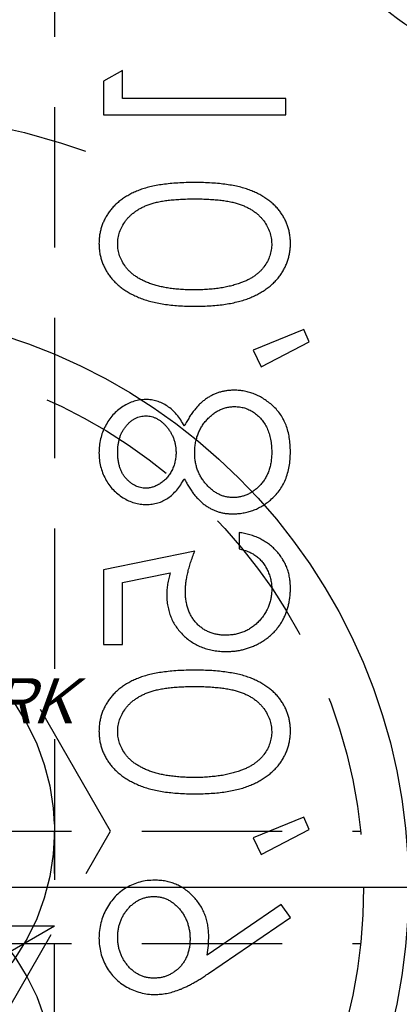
# Model space of a CAD drawing. Extents: x 2651 to 11825, y -3833 to 1075.
# Tile 364 of 656: x 4114 to 4121, y 654 to 671. Entities that reach past the tile are written whole.
import ezdxf

# ---------------------------------------------------------------- set-up
doc = ezdxf.new("R2010")
doc.units = 0
doc.header["$LTSCALE"] = 10
for name, pattern in [('CNSCEN', [17, 15, -1, 0, -1]), ('CNSHID', [4, 3, -1]), ('HIDDEN', [0.375, 0.25, -0.125])]:
    doc.linetypes.add(name, pattern=pattern)
doc.layers.get('0').update_dxf_attribs({"linetype": 'CONTINUOUS'})
doc.layers.get('Defpoints').update_dxf_attribs({"linetype": 'CONTINUOUS'})
for name, color, linetype in [('1', 7, 'CONTINUOUS'), ('COOL', 150, 'HIDDEN'), ('DIM', 3, 'CONTINUOUS'), ('PIN', 3, 'CONTINUOUS'), ('WL1-HL', 4, 'CNSHID'), ('WOR1-CL', 1, 'CNSCEN'), ('WOR1-DL', 7, 'CONTINUOUS')]:
    doc.layers.add(name, color=color, linetype=linetype)
doc.styles.add('china', font='txt')
doc.styles.get("Standard").update_dxf_attribs({"font": 'romans.shx'})
doc.dimstyles.new('MM& INCH5', dxfattribs={"dimtxt": 5, "dimasz": 2.5, "dimexe": 1, "dimexo": 0.5, "dimtad": 0, "dimrnd": 1.38778e-17, "dimzin": 9, "dimdsep": 46, "dimtxsty": 'Standard', "dimblk": 'CLOSED', "dimcen": 0, "dimclrd": 3, "dimclre": 3, "dimclrt": 3, "dimazin": 2, "dimtfac": 0.75, "dimtofl": 0, "dimtmove": 0, "dimatfit": 3, "dimfxl": 0, "dimtolj": 1, "dimarcsym": 0})

# ---------------------------------------------------------------- blocks, each defined once
blk = doc.blocks.new('DSD')
at = {"layer": '1', "color": 7, "linetype": 'Continuous'}
for p, q in [((489.834, 501.531), (489.501, 501.341)), ((489.834, 501.033), (489.834, 501.531)), ((489.501, 501.341), (489.501, 500.742)), ((492.74, 501.033), (489.834, 501.033)), ((492.74, 500.742), (492.74, 501.033)), ((489.501, 500.742), (492.74, 500.742)), ((493.06, 496.922), (492.159, 496.555)), ((493.155, 496.704), (493.06, 496.922)), ((492.159, 496.555), (492.303, 496.258)), ((492.303, 496.258), (493.155, 496.704)), ((491.91, 493.31), (491.91, 493.019)), ((491.121, 492.978), (489.501, 492.646)), ((489.501, 492.646), (489.501, 491.317)), ((489.834, 492.419), (490.685, 492.593)), ((489.834, 491.317), (489.834, 492.419)), ((489.501, 491.317), (489.834, 491.317)), ((493.06, 488.245), (492.159, 487.878)), ((493.155, 488.027), (493.06, 488.245)), ((492.303, 487.58), (493.155, 488.027)), ((492.159, 487.878), (492.303, 487.58)), ((492.661, 486.692), (491.345, 485.791)), ((492.823, 486.459), (492.661, 486.692)), ((491.365, 485.462), (492.823, 486.459))]:
    blk.add_line(p, q, dxfattribs=at)
at = {"layer": '1', "color": 252, "linetype": 'Continuous', "extrusion": (0, 0, -1)}
blk.add_arc((-487.959, 486.516), 28.376, 96.2147, 157.8612, dxfattribs=at)
at = {"layer": '1', "color": 110, "linetype": 'Continuous'}
blk.add_arc((487.959, 486.516), 27.988, 21.018, 83.7852, dxfattribs=at)
at = {"layer": '1', "color": 7, "linetype": 'Continuous'}
for points, knots in [([(491.122, 499.538), (491.07, 499.538), (490.969, 499.537), (490.822, 499.531), (490.685, 499.52), (490.556, 499.505), (490.436, 499.487), (490.326, 499.462), (490.224, 499.435), (490.131, 499.403), (490.046, 499.367), (489.966, 499.327), (489.892, 499.283), (489.822, 499.237), (489.758, 499.187), (489.699, 499.134), (489.647, 499.076), (489.599, 499.015), (489.557, 498.952), (489.52, 498.886), (489.488, 498.819), (489.463, 498.749), (489.443, 498.679), (489.429, 498.606), (489.42, 498.531), (489.419, 498.481), (489.418, 498.455)], [0, 0, 0, 0, 0.068595, 0.133246, 0.194313, 0.251279, 0.304513, 0.354235, 0.400481, 0.443411, 0.484015, 0.523252, 0.561042, 0.5979, 0.633518, 0.668314, 0.702496, 0.736685, 0.770293, 0.803437, 0.835913, 0.86846, 0.900847, 0.933467, 0.966258, 1, 1, 1, 1]), ([(492.823, 498.455), (492.823, 498.481), (492.822, 498.531), (492.813, 498.606), (492.799, 498.678), (492.779, 498.749), (492.755, 498.818), (492.723, 498.885), (492.687, 498.95), (492.645, 499.013), (492.598, 499.073), (492.545, 499.131), (492.486, 499.184), (492.422, 499.233), (492.353, 499.281), (492.278, 499.324), (492.198, 499.364), (492.111, 499.401), (492.018, 499.433), (491.916, 499.462), (491.805, 499.485), (491.685, 499.504), (491.557, 499.52), (491.42, 499.531), (491.274, 499.537), (491.173, 499.538), (491.122, 499.538)], [0, 0, 0, 0, 0.033787, 0.066622, 0.099285, 0.131361, 0.163585, 0.196104, 0.228902, 0.262158, 0.295991, 0.330218, 0.36506, 0.400951, 0.43762, 0.475708, 0.515381, 0.556414, 0.599765, 0.646424, 0.696431, 0.749782, 0.806573, 0.867436, 0.931887, 1, 1, 1, 1]), ([(489.751, 498.446), (489.752, 498.481), (489.756, 498.553), (489.783, 498.659), (489.829, 498.76), (489.88, 498.841), (489.928, 498.903), (489.97, 498.947), (490.016, 498.987), (490.067, 499.025), (490.121, 499.06), (490.179, 499.093), (490.242, 499.122), (490.309, 499.149), (490.383, 499.172), (490.464, 499.192), (490.553, 499.21), (490.651, 499.223), (490.757, 499.234), (490.871, 499.241), (490.993, 499.247), (491.077, 499.247), (491.121, 499.247)], [0, 0, 0, 0, 0.060387, 0.120883, 0.182755, 0.247811, 0.281299, 0.315088, 0.349702, 0.384857, 0.420966, 0.458511, 0.497175, 0.537602, 0.580503, 0.627468, 0.678388, 0.733983, 0.793747, 0.857714, 0.926698, 1, 1, 1, 1]), ([(491.121, 499.247), (491.164, 499.247), (491.248, 499.247), (491.37, 499.241), (491.484, 499.234), (491.589, 499.224), (491.687, 499.209), (491.776, 499.193), (491.858, 499.173), (491.931, 499.149), (491.998, 499.123), (492.061, 499.093), (492.12, 499.062), (492.174, 499.026), (492.224, 498.988), (492.27, 498.947), (492.312, 498.903), (492.361, 498.841), (492.413, 498.76), (492.457, 498.658), (492.485, 498.553), (492.489, 498.481), (492.491, 498.446)], [0, 0, 0, 0, 0.072951, 0.141584, 0.205926, 0.265301, 0.320597, 0.371817, 0.41879, 0.461699, 0.502134, 0.540804, 0.578181, 0.614297, 0.649678, 0.684299, 0.718359, 0.752081, 0.817652, 0.879722, 0.939966, 1, 1, 1, 1]), ([(489.418, 498.455), (489.419, 498.429), (489.42, 498.378), (489.428, 498.303), (489.443, 498.229), (489.463, 498.157), (489.488, 498.086), (489.52, 498.018), (489.556, 497.951), (489.6, 497.887), (489.648, 497.825), (489.702, 497.766), (489.762, 497.711), (489.827, 497.658), (489.899, 497.61), (489.975, 497.564), (490.058, 497.523), (490.147, 497.484), (490.242, 497.45), (490.345, 497.419), (490.455, 497.394), (490.573, 497.373), (490.7, 497.357), (490.834, 497.345), (490.975, 497.339), (491.072, 497.338), (491.122, 497.337)], [0, 0, 0, 0, 0.033788, 0.067194, 0.099862, 0.132567, 0.165151, 0.197913, 0.231319, 0.265083, 0.299255, 0.334399, 0.369943, 0.406284, 0.444064, 0.482998, 0.523354, 0.565537, 0.609613, 0.656391, 0.705885, 0.758325, 0.813832, 0.872795, 0.934722, 1, 1, 1, 1]), ([(491.121, 497.628), (491.082, 497.629), (491.006, 497.63), (490.894, 497.633), (490.788, 497.643), (490.687, 497.654), (490.592, 497.67), (490.502, 497.688), (490.418, 497.711), (490.339, 497.736), (490.265, 497.764), (490.196, 497.796), (490.133, 497.829), (490.074, 497.866), (490.02, 497.905), (489.973, 497.947), (489.929, 497.991), (489.88, 498.053), (489.829, 498.134), (489.783, 498.234), (489.756, 498.339), (489.752, 498.41), (489.751, 498.446)], [0, 0, 0, 0, 0.065681, 0.128486, 0.188175, 0.245106, 0.299448, 0.350823, 0.399942, 0.446672, 0.491255, 0.533376, 0.573853, 0.612526, 0.649597, 0.685532, 0.720106, 0.753838, 0.818925, 0.880493, 0.940311, 1, 1, 1, 1]), ([(491.122, 497.337), (491.172, 497.338), (491.268, 497.339), (491.409, 497.345), (491.542, 497.357), (491.668, 497.372), (491.786, 497.393), (491.896, 497.419), (491.998, 497.447), (492.093, 497.482), (492.181, 497.52), (492.263, 497.562), (492.34, 497.607), (492.411, 497.655), (492.477, 497.707), (492.537, 497.763), (492.591, 497.822), (492.64, 497.885), (492.683, 497.95), (492.721, 498.016), (492.752, 498.086), (492.778, 498.156), (492.798, 498.228), (492.812, 498.302), (492.822, 498.378), (492.823, 498.429), (492.823, 498.455)], [0, 0, 0, 0, 0.065063, 0.126773, 0.185516, 0.240765, 0.29298, 0.34225, 0.388919, 0.432776, 0.474628, 0.514775, 0.553606, 0.591426, 0.628028, 0.663804, 0.698984, 0.733591, 0.767628, 0.801208, 0.834264, 0.866981, 0.89972, 0.932702, 0.966176, 1, 1, 1, 1]), ([(492.491, 498.446), (492.489, 498.41), (492.486, 498.338), (492.458, 498.233), (492.415, 498.132), (492.364, 498.052), (492.316, 497.991), (492.274, 497.948), (492.228, 497.908), (492.178, 497.87), (492.124, 497.836), (492.065, 497.804), (492.002, 497.775), (491.957, 497.759), (491.935, 497.751)], [0, 0, 0, 0, 0.112813, 0.225394, 0.339595, 0.459675, 0.521735, 0.583926, 0.648174, 0.713881, 0.781004, 0.851451, 0.924051, 1, 1, 1, 1]), ([(491.935, 497.751), (491.906, 497.741), (491.847, 497.721), (491.756, 497.696), (491.661, 497.675), (491.561, 497.657), (491.457, 497.645), (491.349, 497.635), (491.236, 497.629), (491.16, 497.628), (491.121, 497.628)], [0, 0, 0, 0, 0.110588, 0.224542, 0.342503, 0.464324, 0.590756, 0.722227, 0.858843, 1, 1, 1, 1]), ([(491.823, 495.843), (491.801, 495.842), (491.756, 495.841), (491.689, 495.834), (491.625, 495.822), (491.562, 495.806), (491.501, 495.785), (491.441, 495.758), (491.384, 495.728), (491.327, 495.693), (491.273, 495.652), (491.22, 495.605), (491.169, 495.553), (491.119, 495.494), (491.07, 495.43), (491.024, 495.36), (490.978, 495.285), (490.95, 495.231), (490.936, 495.204)], [0, 0, 0, 0, 0.058854, 0.116315, 0.172675, 0.22878, 0.28458, 0.340257, 0.39663, 0.453507, 0.512318, 0.572648, 0.636022, 0.702363, 0.771483, 0.844184, 0.92007, 1, 1, 1, 1]), ([(492.823, 494.747), (492.822, 494.791), (492.82, 494.875), (492.806, 494.998), (492.781, 495.113), (492.747, 495.22), (492.704, 495.319), (492.649, 495.409), (492.586, 495.492), (492.512, 495.565), (492.434, 495.63), (492.352, 495.687), (492.269, 495.735), (492.184, 495.775), (492.096, 495.805), (492.007, 495.827), (491.916, 495.84), (491.854, 495.842), (491.823, 495.843)], [0, 0, 0, 0, 0.078556, 0.152863, 0.22356, 0.290375, 0.355403, 0.418291, 0.480389, 0.543073, 0.604924, 0.664398, 0.721943, 0.778375, 0.83383, 0.888861, 0.944089, 1, 1, 1, 1]), ([(490.249, 495.677), (490.215, 495.675), (490.146, 495.672), (490.042, 495.648), (489.941, 495.607), (489.842, 495.553), (489.748, 495.485), (489.665, 495.404), (489.591, 495.311), (489.53, 495.206), (489.479, 495.094), (489.445, 494.976), (489.422, 494.853), (489.42, 494.77), (489.418, 494.728)], [0, 0, 0, 0, 0.074058, 0.14887, 0.226668, 0.307735, 0.391157, 0.473929, 0.557928, 0.644989, 0.733364, 0.821092, 0.909287, 1, 1, 1, 1]), ([(490.936, 495.204), (490.915, 495.241), (490.876, 495.314), (490.803, 495.41), (490.724, 495.493), (490.637, 495.56), (490.546, 495.613), (490.45, 495.649), (490.351, 495.673), (490.283, 495.676), (490.249, 495.677)], [0, 0, 0, 0, 0.14586, 0.282426, 0.41085, 0.535029, 0.654701, 0.770133, 0.884556, 1, 1, 1, 1]), ([(491.121, 494.725), (491.121, 494.754), (491.122, 494.81), (491.133, 494.893), (491.149, 494.973), (491.173, 495.048), (491.203, 495.121), (491.24, 495.19), (491.284, 495.255), (491.334, 495.315), (491.388, 495.37), (491.444, 495.419), (491.503, 495.46), (491.565, 495.493), (491.628, 495.521), (491.695, 495.538), (491.763, 495.55), (491.81, 495.551), (491.833, 495.552)], [0, 0, 0, 0, 0.071269, 0.139812, 0.206497, 0.271535, 0.336082, 0.400528, 0.464984, 0.53005, 0.594423, 0.655583, 0.714849, 0.772115, 0.828999, 0.885122, 0.942079, 1, 1, 1, 1]), ([(491.833, 495.552), (491.862, 495.551), (491.92, 495.548), (492.005, 495.529), (492.088, 495.497), (492.167, 495.452), (492.241, 495.397), (492.305, 495.33), (492.363, 495.253), (492.409, 495.166), (492.446, 495.071), (492.471, 494.968), (492.488, 494.858), (492.49, 494.783), (492.491, 494.744)], [0, 0, 0, 0, 0.074898, 0.148596, 0.224471, 0.302323, 0.381919, 0.461149, 0.542417, 0.626716, 0.714597, 0.804903, 0.900127, 1, 1, 1, 1]), ([(489.751, 494.744), (489.751, 494.767), (489.752, 494.811), (489.759, 494.876), (489.771, 494.938), (489.786, 494.998), (489.808, 495.054), (489.833, 495.107), (489.864, 495.157), (489.899, 495.204), (489.937, 495.246), (489.976, 495.284), (490.018, 495.315), (490.062, 495.342), (490.108, 495.361), (490.155, 495.375), (490.204, 495.385), (490.237, 495.386), (490.254, 495.386)], [0, 0, 0, 0, 0.075243, 0.147209, 0.216447, 0.284025, 0.350655, 0.415031, 0.47963, 0.544652, 0.608044, 0.667828, 0.725114, 0.780992, 0.835527, 0.889438, 0.944072, 1, 1, 1, 1]), ([(490.254, 495.386), (490.271, 495.385), (490.304, 495.384), (490.354, 495.374), (490.402, 495.36), (490.449, 495.337), (490.495, 495.31), (490.539, 495.276), (490.583, 495.236), (490.624, 495.19), (490.663, 495.141), (490.696, 495.089), (490.724, 495.034), (490.748, 494.978), (490.766, 494.919), (490.779, 494.858), (490.787, 494.796), (490.788, 494.754), (490.789, 494.732)], [0, 0, 0, 0, 0.054564, 0.107826, 0.161924, 0.21751, 0.274498, 0.334815, 0.397555, 0.464755, 0.532901, 0.600097, 0.665354, 0.731084, 0.796883, 0.863292, 0.930831, 1, 1, 1, 1]), ([(489.418, 494.728), (489.42, 494.686), (489.422, 494.605), (489.444, 494.486), (489.481, 494.372), (489.531, 494.263), (489.592, 494.162), (489.667, 494.072), (489.75, 493.994), (489.844, 493.928), (489.942, 493.874), (490.046, 493.837), (490.151, 493.813), (490.223, 493.81), (490.259, 493.808)], [0, 0, 0, 0, 0.08941, 0.176306, 0.262626, 0.349446, 0.435498, 0.518928, 0.601355, 0.684256, 0.765807, 0.844877, 0.92228, 1, 1, 1, 1]), ([(490.248, 494.099), (490.232, 494.099), (490.202, 494.1), (490.156, 494.109), (490.112, 494.122), (490.069, 494.14), (490.027, 494.164), (489.985, 494.192), (489.945, 494.226), (489.906, 494.264), (489.87, 494.307), (489.837, 494.356), (489.81, 494.409), (489.788, 494.467), (489.772, 494.53), (489.759, 494.597), (489.752, 494.669), (489.751, 494.718), (489.751, 494.744)], [0, 0, 0, 0, 0.050902, 0.101034, 0.151084, 0.203062, 0.256248, 0.310847, 0.368769, 0.430015, 0.49252, 0.556049, 0.621996, 0.690192, 0.761385, 0.836356, 0.915487, 1, 1, 1, 1]), ([(490.789, 494.732), (490.788, 494.705), (490.786, 494.65), (490.771, 494.569), (490.748, 494.491), (490.716, 494.415), (490.675, 494.345), (490.627, 494.282), (490.572, 494.227), (490.51, 494.182), (490.445, 494.146), (490.38, 494.118), (490.314, 494.102), (490.269, 494.1), (490.248, 494.099)], [0, 0, 0, 0, 0.08969, 0.178494, 0.266838, 0.356558, 0.445334, 0.530806, 0.614076, 0.697707, 0.779142, 0.855354, 0.928557, 1, 1, 1, 1]), ([(491.803, 493.933), (491.78, 493.934), (491.737, 493.935), (491.672, 493.946), (491.61, 493.964), (491.549, 493.99), (491.491, 494.023), (491.434, 494.063), (491.379, 494.111), (491.327, 494.165), (491.279, 494.224), (491.237, 494.286), (491.201, 494.352), (491.172, 494.421), (491.149, 494.493), (491.133, 494.568), (491.122, 494.645), (491.121, 494.698), (491.121, 494.725)], [0, 0, 0, 0, 0.057339, 0.113063, 0.169181, 0.225775, 0.283826, 0.343454, 0.405907, 0.471392, 0.538003, 0.603064, 0.667602, 0.732225, 0.797005, 0.863048, 0.930357, 1, 1, 1, 1]), ([(492.491, 494.744), (492.49, 494.714), (492.489, 494.654), (492.479, 494.568), (492.463, 494.487), (492.44, 494.411), (492.412, 494.339), (492.376, 494.272), (492.335, 494.209), (492.286, 494.153), (492.233, 494.101), (492.178, 494.057), (492.121, 494.018), (492.061, 493.987), (492, 493.963), (491.936, 493.945), (491.87, 493.935), (491.825, 493.933), (491.803, 493.933)], [0, 0, 0, 0, 0.076559, 0.149161, 0.218827, 0.285567, 0.350313, 0.414125, 0.477179, 0.540368, 0.602202, 0.662034, 0.719934, 0.775907, 0.831115, 0.886667, 0.942552, 1, 1, 1, 1]), ([(492.467, 493.888), (492.496, 493.913), (492.552, 493.964), (492.625, 494.052), (492.687, 494.148), (492.737, 494.253), (492.775, 494.365), (492.803, 494.485), (492.819, 494.614), (492.822, 494.702), (492.823, 494.747)], [0, 0, 0, 0, 0.119283, 0.237093, 0.354796, 0.474576, 0.59746, 0.724926, 0.858883, 1, 1, 1, 1]), ([(490.259, 493.808), (490.294, 493.81), (490.363, 493.812), (490.463, 493.834), (490.558, 493.871), (490.646, 493.922), (490.728, 493.987), (490.804, 494.067), (490.875, 494.161), (490.915, 494.232), (490.936, 494.268)], [0, 0, 0, 0, 0.121904, 0.239413, 0.35541, 0.472091, 0.592859, 0.718703, 0.854892, 1, 1, 1, 1]), ([(490.936, 494.268), (490.95, 494.242), (490.977, 494.19), (491.02, 494.116), (491.066, 494.049), (491.112, 493.986), (491.16, 493.929), (491.21, 493.878), (491.26, 493.832), (491.313, 493.792), (491.367, 493.757), (491.423, 493.726), (491.481, 493.7), (491.541, 493.679), (491.602, 493.662), (491.665, 493.65), (491.73, 493.644), (491.774, 493.643), (491.797, 493.642)], [0, 0, 0, 0, 0.079525, 0.1551, 0.22722, 0.295911, 0.362056, 0.42552, 0.485813, 0.544495, 0.60146, 0.657841, 0.713974, 0.769468, 0.82613, 0.882885, 0.940701, 1, 1, 1, 1]), ([(491.797, 493.642), (491.828, 493.643), (491.89, 493.644), (491.981, 493.657), (492.069, 493.675), (492.155, 493.702), (492.238, 493.737), (492.317, 493.78), (492.395, 493.829), (492.443, 493.868), (492.467, 493.888)], [0, 0, 0, 0, 0.128158, 0.253673, 0.377325, 0.499385, 0.622918, 0.745839, 0.871395, 1, 1, 1, 1]), ([(492.823, 492.322), (492.822, 492.354), (492.821, 492.418), (492.808, 492.511), (492.789, 492.6), (492.761, 492.686), (492.725, 492.767), (492.68, 492.845), (492.629, 492.919), (492.569, 492.988), (492.504, 493.052), (492.433, 493.109), (492.357, 493.16), (492.277, 493.204), (492.192, 493.242), (492.102, 493.271), (492.007, 493.295), (491.943, 493.305), (491.91, 493.31)], [0, 0, 0, 0, 0.065421, 0.128708, 0.190236, 0.250724, 0.310637, 0.370766, 0.431615, 0.493523, 0.555883, 0.617342, 0.678668, 0.740711, 0.802985, 0.866803, 0.932347, 1, 1, 1, 1]), ([(490.955, 492.264), (490.955, 492.289), (490.956, 492.341), (490.964, 492.421), (490.978, 492.504), (490.996, 492.592), (491.019, 492.683), (491.048, 492.778), (491.082, 492.877), (491.108, 492.944), (491.121, 492.978)], [0, 0, 0, 0, 0.102203, 0.211023, 0.3251, 0.446502, 0.573788, 0.708901, 0.850358, 1, 1, 1, 1]), ([(491.91, 493.019), (491.94, 493.012), (492, 492.999), (492.083, 492.968), (492.158, 492.932), (492.224, 492.888), (492.282, 492.835), (492.333, 492.776), (492.379, 492.709), (492.418, 492.634), (492.451, 492.556), (492.473, 492.474), (492.489, 492.39), (492.49, 492.334), (492.491, 492.305)], [0, 0, 0, 0, 0.094687, 0.181994, 0.264377, 0.34218, 0.418618, 0.496509, 0.577369, 0.661511, 0.746733, 0.831258, 0.915206, 1, 1, 1, 1]), ([(490.685, 492.593), (490.676, 492.559), (490.658, 492.493), (490.637, 492.395), (490.625, 492.301), (490.623, 492.241), (490.622, 492.212)], [0, 0, 0, 0, 0.275068, 0.532901, 0.773973, 1, 1, 1, 1]), ([(490.622, 492.212), (490.623, 492.176), (490.625, 492.105), (490.64, 492.001), (490.663, 491.901), (490.695, 491.807), (490.737, 491.717), (490.789, 491.633), (490.849, 491.553), (490.919, 491.479), (490.996, 491.412), (491.078, 491.353), (491.166, 491.303), (491.259, 491.263), (491.357, 491.231), (491.461, 491.209), (491.57, 491.195), (491.644, 491.193), (491.682, 491.193)], [0, 0, 0, 0, 0.065808, 0.129394, 0.190894, 0.251281, 0.310815, 0.370371, 0.430768, 0.492881, 0.555104, 0.616067, 0.677256, 0.73826, 0.800762, 0.864778, 0.931045, 1, 1, 1, 1]), ([(491.67, 491.483), (491.644, 491.484), (491.593, 491.485), (491.518, 491.495), (491.448, 491.512), (491.381, 491.535), (491.318, 491.565), (491.258, 491.602), (491.203, 491.645), (491.152, 491.696), (491.105, 491.75), (491.065, 491.811), (491.031, 491.876), (491.002, 491.945), (490.981, 492.019), (490.966, 492.096), (490.957, 492.179), (490.955, 492.235), (490.955, 492.264)], [0, 0, 0, 0, 0.065351, 0.127916, 0.18836, 0.247216, 0.30563, 0.36377, 0.422661, 0.482687, 0.5433, 0.604118, 0.664965, 0.727413, 0.791468, 0.858055, 0.927037, 1, 1, 1, 1]), ([(492.491, 492.305), (492.49, 492.278), (492.489, 492.223), (492.477, 492.143), (492.459, 492.065), (492.433, 491.991), (492.401, 491.919), (492.359, 491.852), (492.312, 491.786), (492.257, 491.724), (492.197, 491.668), (492.133, 491.618), (492.064, 491.577), (491.992, 491.542), (491.917, 491.516), (491.838, 491.497), (491.755, 491.486), (491.698, 491.484), (491.67, 491.483)], [0, 0, 0, 0, 0.064207, 0.126425, 0.18768, 0.248216, 0.308305, 0.369661, 0.431699, 0.495947, 0.559758, 0.622295, 0.683911, 0.745092, 0.80674, 0.869087, 0.93329, 1, 1, 1, 1]), ([(491.682, 491.193), (491.708, 491.193), (491.761, 491.194), (491.839, 491.201), (491.915, 491.213), (491.989, 491.229), (492.062, 491.25), (492.133, 491.275), (492.203, 491.306), (492.27, 491.34), (492.335, 491.378), (492.396, 491.42), (492.454, 491.465), (492.507, 491.513), (492.556, 491.565), (492.602, 491.62), (492.644, 491.678), (492.681, 491.74), (492.715, 491.804), (492.743, 491.871), (492.768, 491.94), (492.788, 492.012), (492.804, 492.086), (492.815, 492.162), (492.822, 492.241), (492.823, 492.295), (492.823, 492.322)], [0, 0, 0, 0, 0.044014, 0.087434, 0.130118, 0.172554, 0.214555, 0.256298, 0.298438, 0.340849, 0.382715, 0.423924, 0.464246, 0.504074, 0.543862, 0.583567, 0.623094, 0.663229, 0.703551, 0.743938, 0.784541, 0.82575, 0.867757, 0.910745, 0.954914, 1, 1, 1, 1]), ([(491.122, 490.86), (491.07, 490.86), (490.969, 490.86), (490.822, 490.853), (490.685, 490.842), (490.556, 490.827), (490.436, 490.809), (490.326, 490.785), (490.224, 490.757), (490.131, 490.725), (490.046, 490.689), (489.966, 490.65), (489.892, 490.606), (489.822, 490.56), (489.758, 490.509), (489.699, 490.456), (489.647, 490.399), (489.599, 490.338), (489.557, 490.274), (489.52, 490.209), (489.488, 490.141), (489.463, 490.072), (489.443, 490.001), (489.429, 489.928), (489.42, 489.854), (489.419, 489.803), (489.418, 489.778)], [0, 0, 0, 0, 0.068595, 0.133246, 0.194313, 0.251279, 0.304513, 0.354235, 0.400481, 0.443411, 0.484015, 0.523252, 0.561042, 0.5979, 0.633518, 0.668314, 0.702496, 0.736685, 0.770293, 0.803437, 0.835913, 0.86846, 0.900847, 0.933467, 0.966258, 1, 1, 1, 1]), ([(492.823, 489.778), (492.823, 489.803), (492.822, 489.854), (492.813, 489.928), (492.799, 490.001), (492.779, 490.071), (492.755, 490.14), (492.723, 490.207), (492.687, 490.272), (492.645, 490.335), (492.598, 490.396), (492.545, 490.453), (492.486, 490.506), (492.422, 490.556), (492.353, 490.603), (492.278, 490.646), (492.198, 490.687), (492.111, 490.723), (492.018, 490.756), (491.916, 490.785), (491.805, 490.807), (491.685, 490.827), (491.557, 490.842), (491.42, 490.853), (491.274, 490.86), (491.173, 490.86), (491.122, 490.86)], [0, 0, 0, 0, 0.033787, 0.066622, 0.099285, 0.131361, 0.163585, 0.196104, 0.228902, 0.262158, 0.295991, 0.330218, 0.36506, 0.400951, 0.43762, 0.475708, 0.515381, 0.556414, 0.599765, 0.646424, 0.696431, 0.749782, 0.806573, 0.867436, 0.931887, 1, 1, 1, 1]), ([(489.751, 489.768), (489.752, 489.804), (489.756, 489.876), (489.783, 489.981), (489.829, 490.083), (489.88, 490.164), (489.928, 490.226), (489.97, 490.269), (490.016, 490.31), (490.067, 490.348), (490.121, 490.383), (490.179, 490.415), (490.242, 490.444), (490.309, 490.471), (490.383, 490.495), (490.464, 490.514), (490.553, 490.532), (490.651, 490.545), (490.757, 490.557), (490.871, 490.564), (490.993, 490.57), (491.077, 490.57), (491.121, 490.57)], [0, 0, 0, 0, 0.060387, 0.120883, 0.182755, 0.247811, 0.281299, 0.315088, 0.349702, 0.384857, 0.420966, 0.458511, 0.497175, 0.537602, 0.580503, 0.627468, 0.678388, 0.733983, 0.793747, 0.857714, 0.926698, 1, 1, 1, 1]), ([(491.121, 490.57), (491.164, 490.57), (491.248, 490.57), (491.37, 490.564), (491.484, 490.556), (491.589, 490.546), (491.687, 490.532), (491.776, 490.515), (491.858, 490.496), (491.931, 490.472), (491.998, 490.445), (492.061, 490.416), (492.12, 490.384), (492.174, 490.349), (492.224, 490.311), (492.27, 490.27), (492.312, 490.225), (492.361, 490.164), (492.413, 490.083), (492.457, 489.98), (492.485, 489.875), (492.489, 489.804), (492.491, 489.768)], [0, 0, 0, 0, 0.072951, 0.141584, 0.205926, 0.265301, 0.320597, 0.371817, 0.41879, 0.461699, 0.502134, 0.540804, 0.578181, 0.614297, 0.649678, 0.684299, 0.718359, 0.752081, 0.817652, 0.879722, 0.939966, 1, 1, 1, 1]), ([(489.418, 489.778), (489.419, 489.752), (489.42, 489.701), (489.428, 489.625), (489.443, 489.551), (489.463, 489.479), (489.488, 489.409), (489.52, 489.34), (489.556, 489.273), (489.6, 489.209), (489.648, 489.147), (489.702, 489.088), (489.762, 489.033), (489.827, 488.981), (489.899, 488.933), (489.975, 488.887), (490.058, 488.846), (490.147, 488.806), (490.242, 488.772), (490.345, 488.741), (490.455, 488.716), (490.573, 488.696), (490.7, 488.68), (490.834, 488.668), (490.975, 488.662), (491.072, 488.661), (491.122, 488.66)], [0, 0, 0, 0, 0.033788, 0.067194, 0.099862, 0.132567, 0.165151, 0.197913, 0.231319, 0.265083, 0.299255, 0.334399, 0.369943, 0.406284, 0.444064, 0.482998, 0.523354, 0.565537, 0.609613, 0.656391, 0.705885, 0.758325, 0.813832, 0.872795, 0.934722, 1, 1, 1, 1]), ([(491.121, 488.951), (491.082, 488.951), (491.006, 488.952), (490.894, 488.956), (490.788, 488.966), (490.687, 488.977), (490.592, 488.993), (490.502, 489.01), (490.418, 489.033), (490.339, 489.058), (490.265, 489.087), (490.196, 489.118), (490.133, 489.152), (490.074, 489.188), (490.02, 489.227), (489.973, 489.269), (489.929, 489.313), (489.88, 489.375), (489.829, 489.456), (489.783, 489.557), (489.756, 489.662), (489.752, 489.733), (489.751, 489.768)], [0, 0, 0, 0, 0.065681, 0.128486, 0.188175, 0.245106, 0.299448, 0.350823, 0.399942, 0.446672, 0.491255, 0.533376, 0.573853, 0.612526, 0.649597, 0.685532, 0.720106, 0.753838, 0.818925, 0.880493, 0.940311, 1, 1, 1, 1]), ([(491.122, 488.66), (491.172, 488.661), (491.268, 488.662), (491.409, 488.668), (491.542, 488.68), (491.668, 488.695), (491.786, 488.716), (491.896, 488.741), (491.998, 488.77), (492.093, 488.805), (492.181, 488.843), (492.263, 488.885), (492.34, 488.929), (492.411, 488.978), (492.477, 489.03), (492.537, 489.086), (492.591, 489.145), (492.64, 489.207), (492.683, 489.272), (492.721, 489.339), (492.752, 489.408), (492.778, 489.478), (492.798, 489.551), (492.812, 489.625), (492.822, 489.701), (492.823, 489.752), (492.823, 489.778)], [0, 0, 0, 0, 0.065063, 0.126773, 0.185516, 0.240765, 0.29298, 0.34225, 0.388919, 0.432776, 0.474628, 0.514775, 0.553606, 0.591426, 0.628028, 0.663804, 0.698984, 0.733591, 0.767628, 0.801208, 0.834264, 0.866981, 0.89972, 0.932702, 0.966176, 1, 1, 1, 1]), ([(492.491, 489.768), (492.489, 489.732), (492.486, 489.661), (492.458, 489.556), (492.415, 489.454), (492.364, 489.375), (492.316, 489.314), (492.274, 489.271), (492.228, 489.231), (492.178, 489.193), (492.124, 489.158), (492.065, 489.127), (492.002, 489.098), (491.957, 489.082), (491.935, 489.073)], [0, 0, 0, 0, 0.112813, 0.225394, 0.339595, 0.459675, 0.521735, 0.583926, 0.648174, 0.713881, 0.781004, 0.851451, 0.924051, 1, 1, 1, 1]), ([(491.935, 489.073), (491.906, 489.063), (491.847, 489.044), (491.756, 489.018), (491.661, 488.998), (491.561, 488.98), (491.457, 488.968), (491.349, 488.958), (491.236, 488.952), (491.16, 488.951), (491.121, 488.951)], [0, 0, 0, 0, 0.110588, 0.224542, 0.342503, 0.464324, 0.590756, 0.722227, 0.858843, 1, 1, 1, 1]), ([(490.41, 487.124), (490.365, 487.122), (490.276, 487.119), (490.146, 487.094), (490.023, 487.052), (489.908, 486.994), (489.801, 486.921), (489.706, 486.833), (489.622, 486.73), (489.549, 486.616), (489.491, 486.493), (489.449, 486.364), (489.423, 486.229), (489.42, 486.139), (489.418, 486.093)], [0, 0, 0, 0, 0.085249, 0.167327, 0.248175, 0.328829, 0.409908, 0.490584, 0.572993, 0.658265, 0.744222, 0.82906, 0.913938, 1, 1, 1, 1]), ([(491.37, 486.132), (491.369, 486.166), (491.367, 486.233), (491.354, 486.331), (491.333, 486.425), (491.302, 486.515), (491.263, 486.602), (491.215, 486.684), (491.159, 486.763), (491.094, 486.836), (491.023, 486.903), (490.948, 486.963), (490.868, 487.012), (490.784, 487.053), (490.696, 487.085), (490.605, 487.107), (490.509, 487.121), (490.443, 487.123), (490.41, 487.124)], [0, 0, 0, 0, 0.066295, 0.130131, 0.192862, 0.25436, 0.31591, 0.377338, 0.440205, 0.504175, 0.568034, 0.630228, 0.690861, 0.751422, 0.811466, 0.87275, 0.935391, 1, 1, 1, 1]), ([(489.751, 486.108), (489.751, 486.133), (489.753, 486.181), (489.761, 486.252), (489.776, 486.321), (489.797, 486.386), (489.824, 486.45), (489.856, 486.51), (489.895, 486.567), (489.939, 486.621), (489.986, 486.671), (490.037, 486.714), (490.091, 486.751), (490.146, 486.781), (490.205, 486.804), (490.266, 486.821), (490.329, 486.831), (490.372, 486.833), (490.394, 486.833)], [0, 0, 0, 0, 0.068712, 0.134812, 0.199538, 0.263335, 0.326747, 0.390328, 0.454126, 0.519203, 0.58351, 0.645497, 0.70529, 0.763488, 0.821856, 0.880004, 0.939108, 1, 1, 1, 1]), ([(490.394, 486.833), (490.416, 486.833), (490.459, 486.831), (490.523, 486.821), (490.583, 486.803), (490.642, 486.779), (490.698, 486.748), (490.751, 486.709), (490.802, 486.664), (490.85, 486.612), (490.894, 486.556), (490.933, 486.496), (490.965, 486.434), (490.991, 486.368), (491.012, 486.3), (491.027, 486.228), (491.036, 486.154), (491.037, 486.104), (491.038, 486.078)], [0, 0, 0, 0, 0.05954, 0.117423, 0.17444, 0.231734, 0.289722, 0.3492, 0.410516, 0.47508, 0.540094, 0.604444, 0.668697, 0.73211, 0.796739, 0.862906, 0.930462, 1, 1, 1, 1]), ([(489.418, 486.093), (489.42, 486.048), (489.423, 485.959), (489.448, 485.829), (489.489, 485.704), (489.546, 485.586), (489.618, 485.476), (489.703, 485.377), (489.802, 485.291), (489.913, 485.219), (490.031, 485.162), (490.155, 485.12), (490.283, 485.094), (490.37, 485.091), (490.414, 485.089)], [0, 0, 0, 0, 0.085532, 0.169003, 0.251943, 0.335682, 0.419409, 0.501265, 0.583703, 0.668, 0.751919, 0.834598, 0.916526, 1, 1, 1, 1]), ([(490.394, 485.38), (490.372, 485.381), (490.329, 485.382), (490.266, 485.392), (490.205, 485.409), (490.146, 485.432), (490.091, 485.462), (490.037, 485.499), (489.986, 485.542), (489.938, 485.592), (489.895, 485.646), (489.856, 485.704), (489.824, 485.764), (489.797, 485.827), (489.776, 485.893), (489.761, 485.962), (489.753, 486.034), (489.751, 486.083), (489.751, 486.108)], [0, 0, 0, 0, 0.06076, 0.119735, 0.177757, 0.235999, 0.29407, 0.353733, 0.415973, 0.48014, 0.545076, 0.608735, 0.672178, 0.735453, 0.799112, 0.864284, 0.930837, 1, 1, 1, 1]), ([(491.038, 486.078), (491.037, 486.052), (491.036, 486.002), (491.027, 485.929), (491.012, 485.859), (490.991, 485.794), (490.966, 485.732), (490.933, 485.674), (490.894, 485.62), (490.851, 485.571), (490.802, 485.526), (490.751, 485.487), (490.698, 485.454), (490.641, 485.427), (490.583, 485.405), (490.522, 485.39), (490.459, 485.382), (490.416, 485.381), (490.394, 485.38)], [0, 0, 0, 0, 0.072713, 0.141547, 0.208363, 0.272462, 0.33539, 0.397711, 0.459383, 0.522098, 0.584315, 0.644392, 0.703345, 0.761509, 0.82003, 0.878517, 0.938265, 1, 1, 1, 1]), ([(491.345, 485.791), (491.352, 485.849), (491.366, 485.962), (491.369, 486.076), (491.37, 486.132)], [0, 0, 0, 0, 0.507858, 1, 1, 1, 1]), ([(490.414, 485.089), (490.448, 485.09), (490.517, 485.093), (490.621, 485.108), (490.728, 485.134), (490.819, 485.164), (490.893, 485.193), (490.952, 485.22), (491.014, 485.25), (491.079, 485.285), (491.147, 485.323), (491.217, 485.366), (491.29, 485.412), (491.339, 485.445), (491.365, 485.462)], [0, 0, 0, 0, 0.09832, 0.199417, 0.305603, 0.416162, 0.474582, 0.537006, 0.603857, 0.67409, 0.749417, 0.828253, 0.912054, 1, 1, 1, 1])]:
    blk.add_open_spline(points, degree=3, knots=knots, dxfattribs=at)
blk = doc.blocks.new('*D109')
at = {"layer": 'Defpoints', "color": 0}
for p in [(4086.684, 927.642), (4086.684, 894.882), (4171.684, 387.642)]:
    blk.add_point(p, dxfattribs=at)
at = {"layer": 'DIM', "color": 3, "lineweight": -2}
blk.add_line((4086.684, 895.382), (4086.684, 927.642), dxfattribs=at)
at = {"layer": 'DIM', "color": 3, "insert": (4086.684, 948.624), "char_height": 5, "attachment_point": 5, "rotation": 90}
blk.add_mtext('\\A1;85 [3.346]', dxfattribs=at)
blk = doc.blocks.new('_Closed')
at = {"color": 0, "linetype": 'ByBlock', "lineweight": -2}
for p, q in [((-1, 0.1667), (0, 0)), ((-1, 0.1667), (-1, -0.1667)), ((0, 0), (-1, -0.1667)), ((0, 0), (-1, 0))]:
    blk.add_line(p, q, dxfattribs=at)
blk = doc.blocks.new('*D110')
at = {"layer": 'Defpoints', "color": 0}
for p in [(4064.684, 927.642), (4064.684, 906.842), (4171.684, 387.642)]:
    blk.add_point(p, dxfattribs=at)
at = {"layer": 'DIM', "color": 3, "lineweight": -2}
blk.add_line((4064.684, 907.342), (4064.684, 927.642), dxfattribs=at)
at = {"layer": 'DIM', "color": 3, "insert": (4064.684, 950.648), "char_height": 5, "attachment_point": 5, "rotation": 90}
blk.add_mtext('\\A1;107 [4.213]', dxfattribs=at)
blk = doc.blocks.new('*D111')
at = {"layer": 'Defpoints', "color": 0}
for p in [(4051.684, 927.642), (4051.684, 912.642), (4171.684, 387.642)]:
    blk.add_point(p, dxfattribs=at)
at = {"layer": 'DIM', "color": 3, "lineweight": -2}
blk.add_line((4051.684, 913.142), (4051.684, 927.642), dxfattribs=at)
at = {"layer": 'DIM', "color": 3, "insert": (4051.684, 950.648), "char_height": 5, "attachment_point": 5, "rotation": 90}
blk.add_mtext('\\A1;120 [4.724]', dxfattribs=at)
blk = doc.blocks.new('*D112')
at = {"layer": 'Defpoints', "color": 0}
for p in [(3974.684, 927.642), (3974.684, 892.822), (4171.684, 387.642)]:
    blk.add_point(p, dxfattribs=at)
at = {"layer": 'DIM', "color": 3, "lineweight": -2}
blk.add_line((3974.684, 893.322), (3974.684, 927.642), dxfattribs=at)
at = {"layer": 'DIM', "color": 3, "insert": (3974.684, 950.648), "char_height": 5, "attachment_point": 5, "rotation": 90}
blk.add_mtext('\\A1;197 [7.756]', dxfattribs=at)
blk = doc.blocks.new('*D113')
at = {"layer": 'Defpoints', "color": 0}
for p in [(3966.684, 927.642), (3971.684, 807.17), (4171.684, 387.642)]:
    blk.add_point(p, dxfattribs=at)
at = {"layer": 'DIM', "color": 3, "lineweight": -2}
for p, q in [((3966.684, 922.642), (3966.684, 927.642)), ((3971.684, 917.642), (3966.684, 922.642)), ((3971.684, 807.67), (3971.684, 917.642))]:
    blk.add_line(p, q, dxfattribs=at)
at = {"layer": 'DIM', "color": 3, "insert": (3966.684, 951.005), "char_height": 5, "attachment_point": 5, "rotation": 90}
blk.add_mtext('\\A1;200 [7.874]', dxfattribs=at)
blk = doc.blocks.new('*D114')
at = {"layer": 'Defpoints', "color": 0}
for p in [(3931.684, 927.642), (3931.684, 912.642), (4171.684, 387.642)]:
    blk.add_point(p, dxfattribs=at)
at = {"layer": 'DIM', "color": 3, "lineweight": -2}
blk.add_line((3931.684, 913.142), (3931.684, 927.642), dxfattribs=at)
at = {"layer": 'DIM', "color": 3, "insert": (3931.684, 951.005), "char_height": 5, "attachment_point": 5, "rotation": 90}
blk.add_mtext('\\A1;240 [9.449]', dxfattribs=at)
blk = doc.blocks.new('*D115')
at = {"layer": 'Defpoints', "color": 0}
for p in [(3896.684, 927.642), (3896.684, 910.642), (4171.684, 387.642)]:
    blk.add_point(p, dxfattribs=at)
at = {"layer": 'DIM', "color": 3, "lineweight": -2}
blk.add_line((3896.684, 911.142), (3896.684, 927.642), dxfattribs=at)
at = {"layer": 'DIM', "color": 3, "insert": (3896.684, 953.386), "char_height": 5, "attachment_point": 5, "rotation": 90}
blk.add_mtext('\\A1;275 [10.827]', dxfattribs=at)
blk = doc.blocks.new('*D122')
at = {"layer": 'Defpoints', "color": 0}
for p in [(3881.004, 912.642), (3898.684, 912.642), (4171.684, 387.642)]:
    blk.add_point(p, dxfattribs=at)
at = {"layer": 'DIM', "color": 3, "lineweight": -2}
blk.add_line((3898.184, 912.642), (3881.004, 912.642), dxfattribs=at)
at = {"layer": 'DIM', "color": 3, "insert": (3855.26, 912.642), "char_height": 5, "attachment_point": 5}
blk.add_mtext('\\A1;525 [20.669]', dxfattribs=at)
blk = doc.blocks.new('*D123')
at = {"layer": 'Defpoints', "color": 0}
for p in [(3857.842, 862.642), (3869.984, 862.642), (4171.684, 387.642)]:
    blk.add_point(p, dxfattribs=at)
at = {"layer": 'DIM', "color": 3, "lineweight": -2}
blk.add_line((3869.484, 862.642), (3857.842, 862.642), dxfattribs=at)
at = {"layer": 'DIM', "color": 3, "insert": (3832.098, 862.642), "char_height": 5, "attachment_point": 5}
blk.add_mtext('\\A1;475 [18.701]', dxfattribs=at)
blk = doc.blocks.new('*D124')
at = {"layer": 'Defpoints', "color": 0}
for p in [(3941.504, 859.642), (3857.842, 854.642), (4171.684, 387.642)]:
    blk.add_point(p, dxfattribs=at)
at = {"layer": 'DIM', "color": 3, "lineweight": -2}
for p, q in [((3867.842, 859.642), (3862.842, 854.642)), ((3941.004, 859.642), (3867.842, 859.642)), ((3862.842, 854.642), (3857.842, 854.642))]:
    blk.add_line(p, q, dxfattribs=at)
at = {"layer": 'DIM', "color": 3, "insert": (3832.098, 854.642), "char_height": 5, "attachment_point": 5}
blk.add_mtext('\\A1;472 [18.583]', dxfattribs=at)
blk = doc.blocks.new('*D125')
at = {"layer": 'Defpoints', "color": 0}
for p in [(3870.047, 797.642), (3962.156, 797.642), (4171.684, 387.642)]:
    blk.add_point(p, dxfattribs=at)
at = {"layer": 'DIM', "color": 3, "lineweight": -2}
blk.add_line((3961.656, 797.642), (3870.047, 797.642), dxfattribs=at)
at = {"layer": 'DIM', "color": 3, "insert": (3844.303, 797.642), "char_height": 5, "attachment_point": 5}
blk.add_mtext('\\A1;410 [16.142]', dxfattribs=at)
blk = doc.blocks.new('*D126')
at = {"layer": 'Defpoints', "color": 0}
for p in [(3870.047, 832.642), (4069.264, 832.642), (4171.684, 387.642)]:
    blk.add_point(p, dxfattribs=at)
at = {"layer": 'DIM', "color": 3, "lineweight": -2}
blk.add_line((4068.764, 832.642), (3870.047, 832.642), dxfattribs=at)
at = {"layer": 'DIM', "color": 3, "insert": (3846.684, 832.642), "char_height": 5, "attachment_point": 5}
blk.add_mtext('\\A1;445 [17.52]', dxfattribs=at)
blk = doc.blocks.new('*D127')
at = {"layer": 'Defpoints', "color": 0}
for p in [(3857.842, 879.642), (4071.444, 879.642), (4171.684, 387.642)]:
    blk.add_point(p, dxfattribs=at)
at = {"layer": 'DIM', "color": 3, "lineweight": -2}
blk.add_line((4070.944, 879.642), (3857.842, 879.642), dxfattribs=at)
at = {"layer": 'DIM', "color": 3, "insert": (3834.479, 879.642), "char_height": 5, "attachment_point": 5}
blk.add_mtext('\\A1;492 [19.37]', dxfattribs=at)
blk = doc.blocks.new('*D128')
at = {"layer": 'Defpoints', "color": 0}
for p in [(3857.842, 899.642), (4057.484, 899.642), (4171.684, 387.642)]:
    blk.add_point(p, dxfattribs=at)
at = {"layer": 'DIM', "color": 3, "lineweight": -2}
blk.add_line((4056.984, 899.642), (3857.842, 899.642), dxfattribs=at)
at = {"layer": 'DIM', "color": 3, "insert": (3832.098, 899.642), "char_height": 5, "attachment_point": 5}
blk.add_mtext('\\A1;512 [20.157]', dxfattribs=at)
blk = doc.blocks.new('*D129')
at = {"layer": 'Defpoints', "color": 0}
for p in [(3870.047, 743.242), (4076.434, 743.242), (4171.684, 387.642)]:
    blk.add_point(p, dxfattribs=at)
at = {"layer": 'DIM', "color": 3, "lineweight": -2}
blk.add_line((4075.934, 743.242), (3870.047, 743.242), dxfattribs=at)
at = {"layer": 'DIM', "color": 3, "insert": (3849.065, 743.242), "char_height": 5, "attachment_point": 5}
blk.add_mtext('\\A1;355.6 [14]', dxfattribs=at)
blk = doc.blocks.new('*D130')
at = {"layer": 'Defpoints', "color": 0}
for p in [(3870.047, 762.642), (3896.684, 762.642), (4171.684, 387.642)]:
    blk.add_point(p, dxfattribs=at)
at = {"layer": 'DIM', "color": 3, "lineweight": -2}
blk.add_line((3896.184, 762.642), (3870.047, 762.642), dxfattribs=at)
at = {"layer": 'DIM', "color": 3, "insert": (3844.303, 762.642), "char_height": 5, "attachment_point": 5}
blk.add_mtext('\\A1;375 [14.764]', dxfattribs=at)
blk = doc.blocks.new('*D131')
at = {"layer": 'Defpoints', "color": 0}
for p in [(3870.047, 719.642), (3896.684, 719.642), (4171.684, 387.642)]:
    blk.add_point(p, dxfattribs=at)
at = {"layer": 'DIM', "color": 3, "lineweight": -2}
blk.add_line((3896.184, 719.642), (3870.047, 719.642), dxfattribs=at)
at = {"layer": 'DIM', "color": 3, "insert": (3844.303, 719.642), "char_height": 5, "attachment_point": 5}
blk.add_mtext('\\A1;332 [13.071]', dxfattribs=at)
blk = doc.blocks.new('*D135')
at = {"layer": 'Defpoints', "color": 0}
for p in [(3870.047, 655.642), (3896.684, 655.642), (4171.684, 387.642)]:
    blk.add_point(p, dxfattribs=at)
at = {"layer": 'DIM', "color": 3, "lineweight": -2}
blk.add_line((3896.184, 655.642), (3870.047, 655.642), dxfattribs=at)
at = {"layer": 'DIM', "color": 3, "insert": (3844.303, 655.642), "char_height": 5, "attachment_point": 5}
blk.add_mtext('\\A1;268 [10.551]', dxfattribs=at)
blk = doc.blocks.new('*D156')
at = {"layer": 'Defpoints', "color": 0}
for p in [(4095.484, 927.642), (4095.484, 766.102), (4171.684, 387.642)]:
    blk.add_point(p, dxfattribs=at)
at = {"layer": 'DIM', "color": 3, "lineweight": -2}
blk.add_line((4095.484, 766.602), (4095.484, 927.642), dxfattribs=at)
at = {"layer": 'DIM', "color": 3, "insert": (4095.484, 943.862), "char_height": 5, "attachment_point": 5, "rotation": 90}
blk.add_mtext('\\A1;76.2 [3]', dxfattribs=at)
blk = doc.blocks.new('*D157')
at = {"layer": 'Defpoints', "color": 0}
for p in [(4103.484, 927.642), (4096.684, 860.062), (4171.684, 387.642)]:
    blk.add_point(p, dxfattribs=at)
at = {"layer": 'DIM', "color": 3, "lineweight": -2}
for p, q in [((4103.484, 922.642), (4103.484, 927.642)), ((4096.684, 917.642), (4103.484, 922.642)), ((4096.684, 860.562), (4096.684, 917.642))]:
    blk.add_line(p, q, dxfattribs=at)
at = {"layer": 'DIM', "color": 3, "insert": (4103.484, 948.624), "char_height": 5, "attachment_point": 5, "rotation": 90}
blk.add_mtext('\\A1;75 [2.953]', dxfattribs=at)
blk = doc.blocks.new('117')
at = {"layer": 'WL1-HL'}
for radius in [13.87, 10.3]:
    blk.add_circle((254.95, 1693.104), radius, dxfattribs=at)
at = {"layer": 'WOR1-CL'}
blk.add_line((269.32, 1693.104), (240.58, 1693.104), dxfattribs=at)
at = {"layer": 'WOR1-DL', "style": 'china', "oblique": 20}
blk.add_text('ARRK', height=0.8, dxfattribs=at).set_placement((256.305, 1696.027))
blk = doc.blocks.new('A$C257357D5')
at = {"layer": 'COOL'}
for p, q in [((-70.447, -31), (-51.553, -31)), ((-57, -35.5), (-57, -31)), ((-57, -32.691), (-65, -32.691)), ((-70.447, -33), (-51.553, -33))]:
    blk.add_line(p, q, dxfattribs=at)
for points in [[(-57, 49.388), (-57, -32.691), (-61, -35), (-65, -32.691), (-65, 49.388)], [(-237.406, -35), (-58.309, -35), (-56, -31), (-58.309, -27), (-237.406, -27)]]:
    blk.add_lwpolyline(points, dxfattribs=at)
for centre, radius in [((-61, -32), 9.5), ((-61, -31), 4), ((-61, -35.5), 4)]:
    blk.add_circle(centre, radius, dxfattribs=at)
blk.add_blockref('117', (-315.95, -1725.104), dxfattribs=at)
blk = doc.blocks.new('*U6', base_point=(965.4695, 1808.9548))
blk.add_circle((965.4695, 1808.9548), 0.5)
for radius, start, end in [(0.4724, 90, 180), (0.3937, 90, 180), (0.315, 90, 180), (0.2362, 90, 180), (0.1575, 90, 180), (0.0787, 90, 180), (0.0787, 270, 0), (0.1575, 270, 0), (0.2362, 270, 0), (0.315, 270, 0), (0.3937, 270, 0), (0.4724, 270, 0)]:
    blk.add_arc((965.4695, 1808.9548), radius, start, end)
at = {"layer": 'PIN'}
for p, q in [((965.4695, 1809.5548), (965.4695, 1808.3548)), ((964.8695, 1808.9548), (966.0695, 1808.9548))]:
    blk.add_line(p, q, dxfattribs=at)

msp = doc.modelspace()

# ---------------------------------------------------------------- block references
at = {"layer": 'DIM'}
for name, p in [('DSD', (3626.059, 168.648)), ('A$C257357D5', (4171.684, 687.642))]:
    msp.add_blockref(name, p, dxfattribs=at)
at = {"layer": 'PIN', "xscale": 6.35, "yscale": 6.35, "zscale": 6.35}
msp.add_blockref('*U6', (4122.684, 673.642), dxfattribs=at)

# ---------------------------------------------------------------- dimensions: what is measured, and where the dimension line sits
at = {"layer": 'DIM'}
for feature_location, offset, dtype, picture, middle in [((3896.684, 910.642), (0, 17), 1, '*D115', (3896.684, 953.386)), ((3931.684, 912.642), (0, 15), 1, '*D114', (3931.684, 951.005)), ((3971.684, 807.17), (-5, 120.472), 1, '*D113', (3966.684, 951.005)), ((3974.684, 892.822), (0, 34.82), 1, '*D112', (3974.684, 950.648)), ((4051.684, 912.642), (0, 15), 1, '*D111', (4051.684, 950.648)), ((4064.684, 906.842), (0, 20.8), 1, '*D110', (4064.684, 950.648)), ((4086.684, 894.882), (0, 32.76), 1, '*D109', (4086.684, 948.624)), ((4096.684, 860.062), (6.8, 67.58), 1, '*D157', (4103.484, 948.624)), ((4095.484, 766.102), (0, 161.54), 1, '*D156', (4095.484, 943.862)), ((3898.684, 912.642), (-17.68, 0), 0, '*D122', (3855.26, 912.642)), ((4057.484, 899.642), (-199.642, 0), 0, '*D128', (3832.098, 899.642)), ((4071.444, 879.642), (-213.602, 0), 0, '*D127', (3834.479, 879.642)), ((3869.984, 862.642), (-12.142, 0), 0, '*D123', (3832.098, 862.642)), ((3941.504, 859.642), (-83.662, -5), 0, '*D124', (3832.098, 854.642)), ((4069.264, 832.642), (-199.217, 0), 0, '*D126', (3846.684, 832.642)), ((3962.156, 797.642), (-92.109, 0), 0, '*D125', (3844.303, 797.642)), ((3896.684, 762.642), (-26.637, 0), 0, '*D130', (3844.303, 762.642)), ((4076.434, 743.242), (-206.387, 0), 0, '*D129', (3849.065, 743.242)), ((3896.684, 719.642), (-26.637, 0), 0, '*D131', (3844.303, 719.642)), ((3896.684, 655.642), (-26.637, 0), 0, '*D135', (3844.303, 655.642))]:
    dim = msp.add_ordinate_dim(feature_location=feature_location, offset=offset, dtype=dtype, origin=(4171.684, 387.642), dimstyle='MM& INCH5', dxfattribs=at)
    dim.commit()
    dim.dimension.update_dxf_attribs({"geometry": picture, "text_midpoint": middle})

doc.saveas('drawing.dxf')
